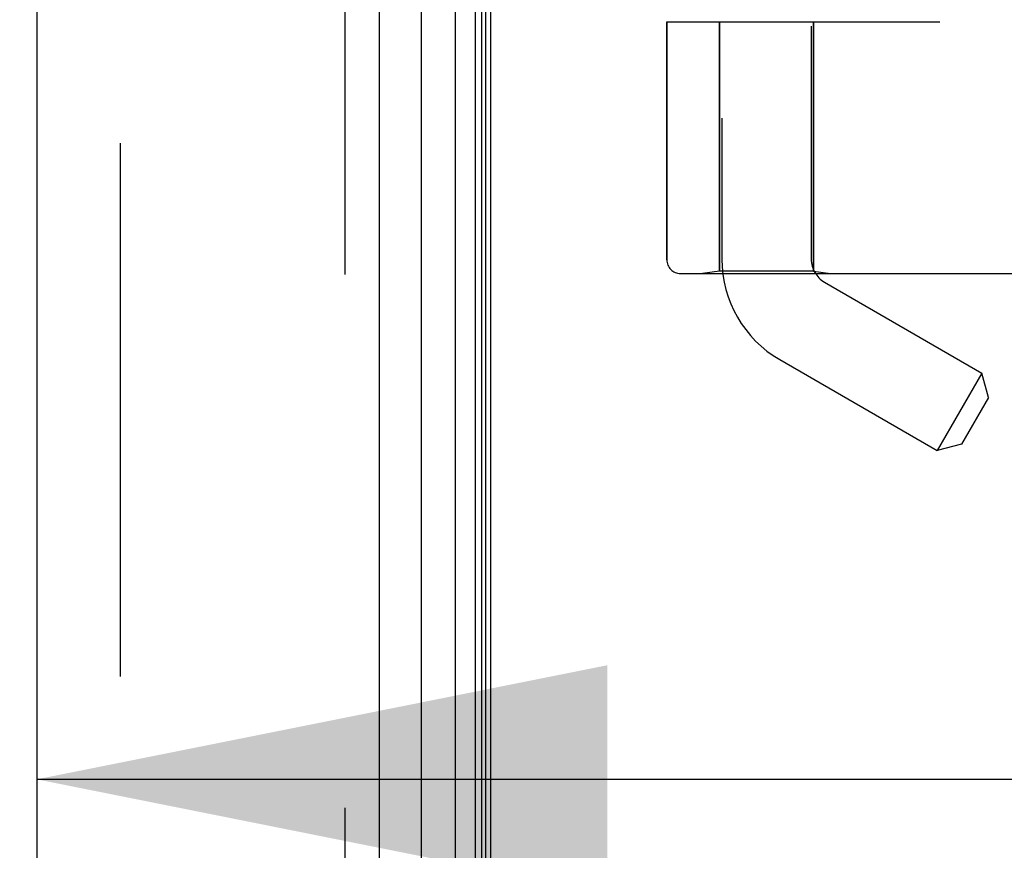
# Model space of a CAD drawing. Header units: inches. Extents: x 0 to 212, y 0 to 138.
# Tile 261 of 270: x 110.47 to 112.63, y 90.83 to 92.65. Entities that reach past the tile are written whole.
import ezdxf

# ---------------------------------------------------------------- set-up
doc = ezdxf.new("R2010")
doc.units = ezdxf.units.IN
doc.header["$LTSCALE"] = 11.6875
doc.header["$MEASUREMENT"] = 0
doc.linetypes.add('HIDDEN', pattern=[0.2, 0.1, -0.1])
doc.layers.get('0').update_dxf_attribs({"linetype": 'CONTINUOUS'})
for name, color, linetype in [('DEFAULT_2', 8, 'HIDDEN'), ('DIMENSIONS', 7, 'CONTINUOUS'), ('LEFTHAND_DOOR_ASSEMBLY', 7, 'CONTINUOUS'), ('RIGHTHAND_DOOR_ASSEMBLY', 7, 'CONTINUOUS')]:
    doc.layers.add(name, color=color, linetype=linetype)
doc.styles.get("Standard").update_dxf_attribs({"font": 'arial.ttf'})
doc.dimstyles.new('DIMSTYLE_1', dxfattribs={"dimtxt": 0.9375, "dimasz": 1.25, "dimexe": 0.09, "dimexo": 0.07, "dimgap": 0.0375, "dimtad": 0, "dimtih": 1, "dimtoh": 1, "dimzin": 4, "dimdsep": 46, "dimtxsty": 'Standard', "dimblk": '_FILLED', "dimblk1": '_FILLED', "dimblk2": '_FILLED', "dimcen": 0.09, "dimadec": 3, "dimazin": 1, "dimtfac": 1, "dimtdec": 3, "dimtofl": 0, "dimtmove": 0, "dimatfit": 3, "dimldrblk": '_FILLED', "dimfxl": 0, "dimtolj": 1, "dimtzin": 4, "dimarcsym": 0})

# ---------------------------------------------------------------- blocks, each defined once
blk = doc.blocks.new('_FILLED')
at = {"color": 0, "linetype": 'ByBlock'}
blk.add_solid([(0, 0), (-1, 0.2), (-1, -0.2)], dxfattribs=at)
blk = doc.blocks.new('*D10')
at = {"layer": 'DIMENSIONS', "color": 2, "linetype": 'Continuous'}
for p, q in [((110.5067, 92.5708), (110.5067, 89.8609)), ((122.1727, 92.5708), (122.1727, 89.8609)), ((110.5067, 90.9859), (114.233, 90.9859)), ((122.1727, 90.9859), (118.4465, 90.9859))]:
    blk.add_line(p, q, dxfattribs=at)
at = {"layer": 'DIMENSIONS', "color": 2, "linetype": 'Continuous', "xscale": 1.25, "yscale": 1.25, "zscale": 1.25, "rotation": 180}
blk.add_blockref('_FILLED', (110.5067, 90.9859), dxfattribs=at)
at = {"layer": 'DIMENSIONS', "color": 2, "linetype": 'Continuous', "xscale": 1.25, "yscale": 1.25, "zscale": 1.25}
blk.add_blockref('_FILLED', (122.1727, 90.9859), dxfattribs=at)
at = {"layer": 'DIMENSIONS', "color": 2, "linetype": 'Continuous', "insert": (116.3397, 91.4546), "char_height": 0.9375, "width": 5.157993, "attachment_point": 2, "line_spacing_factor": 0.9}
blk.add_mtext('11.67\\PUSABLE\\PDEPTH', dxfattribs=at)
blk = doc.blocks.new('*D12')
at = {"layer": 'DIMENSIONS', "color": 2, "linetype": 'Continuous'}
for p, q in [((110.7307, 98.3208), (106.2544, 98.3208)), ((107.3794, 98.3208), (107.3794, 69.2583)), ((107.3794, 38.3208), (107.3794, 67.3833)), ((110.7417, 38.3208), (106.2544, 38.3208))]:
    blk.add_line(p, q, dxfattribs=at)
at = {"layer": 'DIMENSIONS', "color": 2, "linetype": 'Continuous', "xscale": 1.25, "yscale": 1.25, "zscale": 1.25}
for p, rotation in [((107.3794, 98.3208), 90), ((107.3794, 38.3208), 270)]:
    blk.add_blockref('_FILLED', p, dxfattribs=dict(at, rotation=rotation))
at = {"layer": 'DIMENSIONS', "color": 2, "linetype": 'Continuous', "insert": (107.3794, 68.7896), "char_height": 0.9375, "width": 3.276022, "attachment_point": 2, "line_spacing_factor": 0.9}
blk.add_mtext('60.00', dxfattribs=at)

msp = doc.modelspace()

# ---------------------------------------------------------------- linework, layer by layer
at = {"color": 3, "linetype": 'Continuous'}
msp.add_line((111.5017, 38.4248), (111.5017, 98.2168), dxfattribs=at)
at = {"layer": 'DEFAULT_2', "color": 8, "linetype": 'HIDDEN'}
msp.add_line((110.6892, 97.0552), (110.6892, 39.5864), dxfattribs=at)
at = {"layer": 'LEFTHAND_DOOR_ASSEMBLY', "color": 8, "linetype": 'HIDDEN'}
for p, q in [((110.5067, 97.9358), (110.5067, 38.7058)), ((111.1817, 97.9358), (111.1817, 38.7058)), ((112.4557, 94.2458), (112.4557, 92.6458)), ((111.887, 92.6458), (111.887, 92.1246)), ((111.887, 92.6458), (112.4857, 92.6458)), ((112.0027, 92.6458), (112.0027, 92.0998)), ((112.2087, 92.6458), (112.2087, 92.0998)), ((111.917, 92.0946), (113.9807, 92.0946)), ((112.0027, 92.0998), (111.9652, 92.0946)), ((112.2087, 92.0998), (112.0027, 92.0998)), ((112.2087, 92.0998), (112.2462, 92.0946))]:
    msp.add_line(p, q, dxfattribs=at)
for centre, radius, start, end in [((111.9807, 90.1707), 2.7751, 43.8884, 90), ((111.917, 92.1246), 0.03, 180, 270)]:
    msp.add_arc(centre, radius, start, end, dxfattribs=at)
at = {"layer": 'RIGHTHAND_DOOR_ASSEMBLY', "color": 7, "linetype": 'Continuous'}
for p, q in [((111.424, 38.6554), (111.424, 97.9862)), ((111.4674, 97.9772), (111.4674, 38.6644)), ((111.3488, 97.9578), (111.3488, 38.6838)), ((111.4811, 97.9705), (111.4811, 38.6711)), ((111.4898, 97.9681), (111.4898, 38.6735))]:
    msp.add_line(p, q, dxfattribs=at)
at = {"layer": 'RIGHTHAND_DOOR_ASSEMBLY', "color": 8, "linetype": 'HIDDEN'}
for p, q in [((110.5067, 97.9358), (110.5067, 38.7058)), ((111.1817, 97.9358), (111.1817, 38.7058)), ((112.2037, 94.9738), (112.2037, 92.1258)), ((112.0077, 94.7723), (112.0077, 92.1258)), ((112.4557, 94.2458), (112.4557, 92.6458)), ((111.887, 92.1246), (111.887, 92.6458)), ((111.887, 92.6458), (112.4857, 92.6458)), ((112.0027, 92.0998), (112.0027, 92.6458)), ((112.2087, 92.0998), (112.2087, 92.6458)), ((111.917, 92.0946), (113.9807, 92.0946)), ((112.0027, 92.0998), (111.9652, 92.0946)), ((112.2087, 92.0998), (112.0027, 92.0998)), ((112.2087, 92.0998), (112.2462, 92.0946)), ((112.2327, 92.0756), (112.5778, 91.8763)), ((112.1347, 91.9058), (112.4798, 91.7066)), ((112.5778, 91.8763), (112.4798, 91.7066)), ((112.5921, 91.823), (112.5778, 91.8763)), ((112.5921, 91.823), (112.5331, 91.7208)), ((112.5331, 91.7208), (112.4798, 91.7066))]:
    msp.add_line(p, q, dxfattribs=at)
at = {"layer": 'RIGHTHAND_DOOR_ASSEMBLY', "color": 3, "linetype": 'Continuous'}
msp.add_line((111.2567, 97.9358), (111.2567, 38.7058), dxfattribs=at)
at = {"layer": 'RIGHTHAND_DOOR_ASSEMBLY', "color": 8, "linetype": 'HIDDEN'}
for centre, radius, start, end in [((111.9807, 90.1707), 2.7751, 43.8884, 90), ((112.2617, 92.1258), 0.254, 180, 240), ((112.2617, 92.1258), 0.058, 180, 240), ((111.917, 92.1246), 0.03, 180, 270)]:
    msp.add_arc(centre, radius, start, end, dxfattribs=at)

# ---------------------------------------------------------------- dimensions: what is measured, and where the dimension line sits
at = {"layer": 'DIMENSIONS', "color": 2, "linetype": 'Continuous'}
dim = msp.add_linear_dim(base=(107.3794, 98.3208), p1=(110.8117, 38.3208), p2=(110.8007, 98.3208), angle=90, dimstyle='DIMSTYLE_1', dxfattribs=at)
dim.commit()
dim.dimension.update_dxf_attribs({"geometry": '*D12', "text_midpoint": (107.3722, 68.3156), "dimtype": 160})
dim = msp.add_linear_dim(base=(122.1727, 90.9859), p1=(110.5067, 92.6408), p2=(122.1727, 92.6408), text='<>\\PUSABLE\\PDEPTH', dimstyle='DIMSTYLE_1', dxfattribs=at)
dim.commit()
dim.dimension.update_dxf_attribs({"geometry": '*D10', "text_midpoint": (116.3397, 89.5796), "dimtype": 160})

doc.saveas('drawing.dxf')
